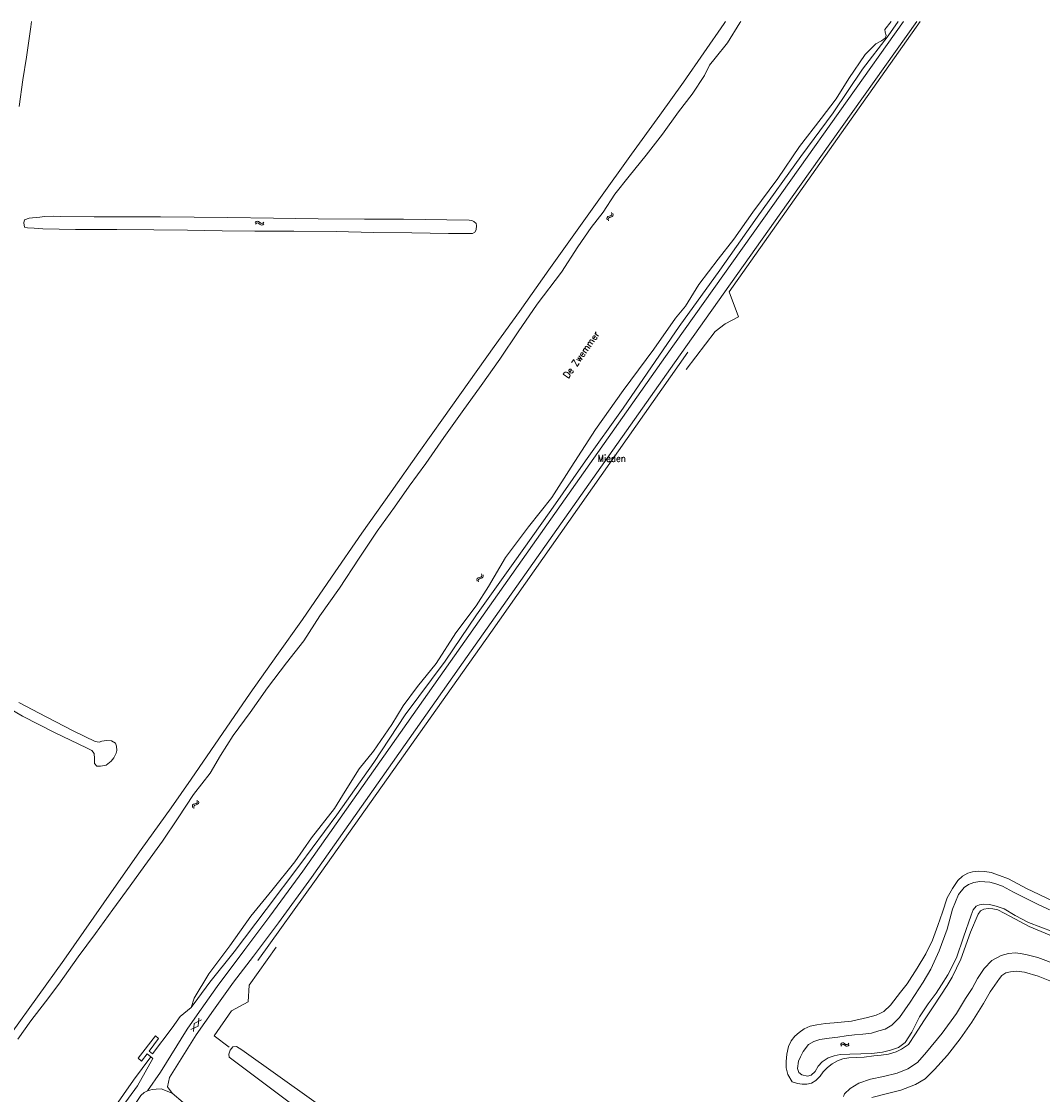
# Model space of a CAD drawing. Header units: metres. Extents: x 189705 to 199106, y 581686 to 588448.
# Tile 551 of 555: x 198279 to 198579, y 588133 to 588448. Entities that reach past the tile are written whole.
import ezdxf

# ---------------------------------------------------------------- set-up
doc = ezdxf.new("R2010")
doc.units = ezdxf.units.M
doc.layers.add('B-WA-OG-GBKN-G', color=7, linetype='Continuous', lineweight=18)
doc.styles.add('Style-STANDARD', font='STANDARD.shx')

msp = doc.modelspace()

# ---------------------------------------------------------------- linework, layer by layer
at = {"layer": 'B-WA-OG-GBKN-G'}
for p, q in [((198450.701, 588390.388), (198450.768, 588390.708)), ((198450.766, 588389.986), (198450.701, 588390.388)), ((198450.768, 588390.708), (198451.029, 588390.925)), ((198451.029, 588390.925), (198451.415, 588391.052)), ((198451.127, 588390.129), (198451.197, 588390.45)), ((198451.197, 588390.45), (198451.447, 588390.658)), ((198451.415, 588391.052), (198451.802, 588391.181)), ((198451.447, 588390.658), (198451.839, 588390.794)), ((198451.802, 588391.181), (198452.057, 588391.39)), ((198451.839, 588390.794), (198452.227, 588390.92)), ((198452.057, 588391.39), (198452.13, 588391.718)), ((198452.13, 588391.718), (198452.066, 588392.122)), ((198452.227, 588390.92), (198452.482, 588391.129)), ((198452.482, 588391.129), (198452.554, 588391.458)), ((198452.554, 588391.458), (198452.489, 588391.862)), ((198347.599, 588389.18), (198347.894, 588389.46)), ((198347.623, 588388.684), (198347.92, 588388.962)), ((198347.894, 588389.46), (198348.197, 588389.585)), ((198347.92, 588388.962), (198348.225, 588389.085)), ((198348.197, 588389.585), (198348.522, 588389.492)), ((198348.225, 588389.085), (198348.538, 588388.996)), ((198348.522, 588389.492), (198348.845, 588389.245)), ((198348.538, 588388.996), (198348.872, 588388.749)), ((198348.845, 588389.245), (198349.171, 588388.997)), ((198348.872, 588388.749), (198349.195, 588388.499)), ((198349.171, 588388.997), (198349.486, 588388.904)), ((198349.195, 588388.499), (198349.51, 588388.406)), ((198349.486, 588388.904), (198349.799, 588389.029)), ((198349.51, 588388.406), (198349.823, 588388.533)), ((198349.799, 588389.029), (198350.096, 588389.31)), ((198349.823, 588388.533), (198350.12, 588388.814)), ((198451.19, 588389.726), (198451.127, 588390.129)), ((198412.584, 588284.408), (198412.658, 588284.727)), ((198412.642, 588284.005), (198412.584, 588284.408)), ((198412.658, 588284.727), (198412.923, 588284.938)), ((198412.923, 588284.938), (198413.311, 588285.058)), ((198413.005, 588284.141), (198413.082, 588284.46)), ((198413.06, 588283.737), (198413.005, 588284.141)), ((198413.082, 588284.46), (198413.336, 588284.664)), ((198413.311, 588285.058), (198413.701, 588285.18)), ((198413.336, 588284.664), (198413.731, 588284.792)), ((198413.701, 588285.18), (198413.96, 588285.383)), ((198413.731, 588284.792), (198414.121, 588284.911)), ((198413.96, 588285.383), (198414.04, 588285.71)), ((198414.04, 588285.71), (198413.983, 588286.115)), ((198414.121, 588284.911), (198414.38, 588285.114)), ((198414.38, 588285.114), (198414.458, 588285.442)), ((198414.458, 588285.442), (198414.401, 588285.847)), ((198329.124, 588217.999), (198329.195, 588218.319)), ((198329.185, 588217.596), (198329.124, 588217.999)), ((198329.195, 588218.319), (198329.458, 588218.532)), ((198329.458, 588218.532), (198329.846, 588218.655)), ((198329.547, 588217.735), (198329.621, 588218.055)), ((198329.605, 588217.332), (198329.547, 588217.735)), ((198329.621, 588218.055), (198329.874, 588218.261)), ((198329.846, 588218.655), (198330.235, 588218.78)), ((198329.874, 588218.261), (198330.267, 588218.392)), ((198330.235, 588218.78), (198330.492, 588218.985)), ((198330.267, 588218.392), (198330.657, 588218.514)), ((198330.492, 588218.985), (198330.569, 588219.313)), ((198330.569, 588219.313), (198330.509, 588219.717)), ((198330.657, 588218.514), (198330.914, 588218.719)), ((198330.914, 588218.719), (198330.989, 588219.048)), ((198330.989, 588219.048), (198330.929, 588219.452)), ((198329.68, 588154.221), (198329.509, 588151.863)), ((198329.68, 588154.221), (198331.81, 588155.251)), ((198331.009, 588155.794), (198330.837, 588153.437)), ((198328.708, 588152.406), (198330.837, 588153.437)), ((198519.258, 588148.091), (198519.522, 588148.401)), ((198519.335, 588147.6), (198519.601, 588147.909)), ((198519.522, 588148.401), (198519.81, 588148.558)), ((198519.601, 588147.909), (198519.891, 588148.063)), ((198519.81, 588148.558), (198520.143, 588148.499)), ((198519.891, 588148.063), (198520.212, 588148.008)), ((198520.143, 588148.499), (198520.491, 588148.288)), ((198520.212, 588148.008), (198520.569, 588147.797)), ((198520.491, 588148.288), (198520.84, 588148.076)), ((198520.84, 588148.076), (198521.164, 588148.017)), ((198521.164, 588148.017), (198521.461, 588148.174)), ((198521.461, 588148.174), (198521.727, 588148.485)), ((198521.538, 588147.683), (198521.804, 588147.994)), ((198520.569, 588147.797), (198520.917, 588147.583)), ((198520.917, 588147.583), (198521.241, 588147.524)), ((198521.241, 588147.524), (198521.538, 588147.683))]:
    msp.add_line(p, q, dxfattribs=at)
at = {"layer": 'B-WA-OG-GBKN-G', "flags": 128}
for points in [[(198278.326, 588423.202), (198279.393, 588431.032), (198280.474, 588437.698), (198281.728, 588446.589), (198281.982, 588448.172)], [(198541.595, 588448.172), (198507.265, 588399.794), (198470.529, 588348.036), (198407.426, 588258.577), (198364.073, 588197.062), (198354.428, 588183.781), (198347.038, 588173.974), (198341.189, 588166.354), (198335.314, 588158.139), (198330.267, 588150.879), (198322.457, 588138.339), (198321.867, 588135.618), (198323.213, 588133.753), (198326.448, 588130.997)], [(198328.796, 588158.94), (198330.75, 588161.529), (198334.275, 588166.3), (198341.359, 588175.196), (198350.827, 588187.667), (198360.683, 588200.779), (198371.463, 588215.412), (198382.345, 588230.77), (198391.599, 588244.774), (198403.283, 588260.475), (198412.472, 588274.091), (198423.245, 588289.145), (198434.25, 588304.749), (198444.454, 588319.316), (198455.479, 588334.72), (198471.941, 588358.703), (198483.839, 588375.179), (198494.823, 588390.741), (198507.566, 588408.526), (198517.075, 588421.395), (198525.669, 588434.2), (198533.245, 588443.978), (198536.175, 588448.172)], [(198537.733, 588448.172), (198504.696, 588401.617), (198467.958, 588349.855), (198404.852, 588260.392), (198361.511, 588198.895), (198351.896, 588185.654), (198344.531, 588175.881), (198336.448, 588165.109)], [(198351.206, 588252.646), (198356.751, 588260.047), (198361.799, 588266.464), (198366.51, 588273.812), (198372.261, 588281.918), (198378.096, 588290.678), (198383.369, 588298.609), (198388.384, 588305.731), (198392.772, 588311.805), (198397.651, 588318.487), (198402.879, 588326.133), (198408.307, 588333.663), (198413.833, 588341.336), (198419.281, 588349.099), (198424.734, 588357.114), (198430.227, 588365.233), (198437.453, 588374.628), (198442.221, 588382.074), (198446.124, 588387.765), (198449.608, 588392.271), (198453.026, 588397.49), (198457.299, 588402.754), (198462.249, 588408.912), (198467, 588415.115), (198471.694, 588421.63), (198475.772, 588426.88), (198479.367, 588432.31), (198480.797, 588435.395), (198482.504, 588437.386), (198486.054, 588441.856), (198489.726, 588447.756), (198489.99, 588448.172)], [(198485.534, 588448.172), (198485.114, 588447.576), (198473.17, 588430.397), (198466.229, 588420.685), (198457.951, 588409.283), (198448.322, 588395.829), (198441.523, 588386.272), (198433.652, 588375.349), (198425.057, 588363.067)], [(198474.021, 588346.056), (198482.506, 588357.235), (198485.455, 588359.486), (198489.292, 588361.524), (198486.612, 588368.824), (198542.603, 588448.172)], [(198534.063, 588448.172), (198532.221, 588445.801), (198532.324, 588445.06)], [(198532.324, 588445.06), (198532.594, 588444.023), (198532.33, 588443.257), (198531.28, 588442.522), (198529.612, 588441.653), (198526.513, 588438.49), (198521.649, 588431.463), (198517.926, 588425.447), (198513.609, 588419.733), (198507.174, 588411.502), (198500.86, 588402.149), (198493.561, 588392.21), (198487.976, 588384.307), (198483.402, 588378.439), (198477.694, 588371.012), (198473.796, 588364.693), (198470.801, 588361.106), (198464.532, 588352.067), (198455.536, 588339.927), (198447.361, 588328.441), (198440.26, 588317.422), (198434.593, 588308.526), (198427.697, 588299.927), (198421.008, 588290.92), (198415.995, 588282.459), (198412.363, 588276.781), (198406.456, 588268.817), (198400.596, 588259.818), (198395.186, 588253.103), (198390.979, 588247.366), (198387.593, 588241.883), (198382.223, 588234.133), (198378.022, 588228.959), (198373.925, 588222.329), (198370.785, 588217.305), (198364.057, 588208.642), (198359.146, 588201.643), (198352.456, 588193.232), (198346.264, 588185.656), (198340.112, 588176.992), (198333.934, 588168.795), (198329.618, 588161.654), (198328.796, 588158.94)], [(198319.779, 588390.86), (198300.284, 588390.888), (198290.474, 588390.938), (198288.468, 588391.052), (198285.796, 588390.94), (198284.347, 588390.777), (198282.283, 588390.574), (198281.261, 588390.451), (198279.87, 588389.958), (198279.664, 588389.051), (198279.846, 588387.855), (198280.765, 588387.655), (198282.693, 588387.527), (198285.236, 588387.296), (198294.858, 588387.098), (198306.939, 588387.102), (198317.848, 588386.996), (198327.716, 588386.959), (198337.836, 588386.794), (198347.503, 588386.608), (198358.923, 588386.612), (198371.302, 588386.513), (198382.269, 588386.296), (198393.463, 588386.19), (198404.244, 588385.986), (198410.52, 588385.959), (198411.303, 588386.005), (198412.001, 588386.336), (198412.35, 588387.093), (198412.465, 588388.336), (198412.361, 588388.912), (198411.701, 588389.532), (198411.092, 588389.81), (198410.342, 588389.913), (198403.793, 588389.997), (198391.085, 588390.167), (198379.606, 588390.183), (198366.018, 588390.261), (198352.948, 588390.463), (198339.502, 588390.645), (198319.779, 588390.86)], [(198425.057, 588363.067), (198417.658, 588352.818), (198410.271, 588342.355), (198402.768, 588331.911), (198395.595, 588321.765), (198387.44, 588310.143), (198378.832, 588298.049), (198369.933, 588285.138), (198361.416, 588272.746), (198353.914, 588262.192), (198346.12, 588251.127), (198336.86, 588237.751), (198328.763, 588225.902), (198322.882, 588217.466), (198314.158, 588205.294), (198306.119, 588193.801), (198291.469, 588172.791), (198275.952, 588151.269)], [(198348.366, 588172.741), (198365.397, 588196.556), (198416.697, 588268.874), (198474.459, 588351.114)], [(198277.975, 588149.576), (198281.749, 588154.957), (198286.027, 588160.57), (198289.963, 588165.757), (198295.663, 588173.805), (198300.691, 588180.623), (198305.842, 588187.629), (198310.876, 588194.576), (198315.173, 588200.597), (198320.382, 588207.746), (198324.951, 588214.544), (198329.468, 588221.406), (198334.321, 588227.694), (198337.423, 588232.828), (198341.092, 588238.739), (198346.133, 588245.434), (198351.206, 588252.646)], [(198271.617, 588248.828), (198279.327, 588244.402), (198288.708, 588239.545), (198298.087, 588235.069), (198299.68, 588234.34), (198300.334, 588233.46), (198300.394, 588231.92), (198300.434, 588230.464), (198301.094, 588229.753), (198302.143, 588229.689), (198303.877, 588230.027), (198305.331, 588231.155), (198306.094, 588232.152), (198306.811, 588233.537), (198306.966, 588234.346)], [(198306.966, 588234.346), (198306.926, 588235.621), (198306.608, 588236.481), (198305.43, 588237.114), (198303.941, 588237.255), (198302.615, 588237.079), (198301.774, 588236.716), (198300.609, 588236.903), (198294.317, 588239.996), (198286.283, 588244.143), (198278.243, 588248.336)], [(198549.143, 588186.883), (198550.573, 588191.037), (198552.068, 588193.846), (198553.627, 588196.165), (198555.019, 588197.446), (198556.578, 588198.361), (198557.956, 588198.747), (198559.753, 588198.908), (198561.628, 588198.786), (198563.412, 588198.47), (198565.892, 588197.652), (198568.475, 588196.627), (198573.763, 588193.812), (198581.474, 588190.172)], [(198584.172, 588185.914), (198577.022, 588189.206), (198570.02, 588192.704), (198566.742, 588194.515), (198564.784, 588195.159), (198563.07, 588195.642), (198561.569, 588195.81), (198560.159, 588195.829), (198558.31, 588195.559), (198556.828, 588194.947), (198555.488, 588194.11), (198553.826, 588192.01), (198552.08, 588187.739), (198550.528, 588181.858), (198548.163, 588175.501), (198545.753, 588170.129), (198543.46, 588166.348), (198539.688, 588160.502)], [(198539.688, 588160.502), (198536.514, 588155.936), (198534.287, 588153.77), (198532.33, 588152.587), (198530.448, 588152.053), (198528.305, 588151.344), (198525.783, 588151.046), (198523.319, 588150.858), (198520.881, 588150.618), (198518.435, 588150.171), (198515.919, 588149.905), (198513.163, 588149.524), (198511.378, 588148.943), (198509.863, 588148.044), (198508.323, 588146.03), (198507.485, 588144.459), (198506.915, 588143.121), (198506.625, 588141.009), (198507.008, 588139.841), (198507.892, 588139.13), (198509.523, 588138.739), (198510.673, 588139.037), (198511.813, 588140.171), (198512.715, 588141.651), (198513.908, 588142.96), (198515.638, 588144.118), (198517.365, 588144.776), (198519.182, 588145.078), (198521.989, 588145.213), (198525.249, 588145.351), (198528.471, 588145.445), (198531.538, 588145.805), (198533.867, 588146.344), (198536.218, 588147.213), (198538.176, 588148.616), (198540.156, 588151.665), (198542.414, 588156.125), (198544.91, 588159.994), (198547.311, 588163.112), (198548.912, 588165.573), (198550.752, 588168.486), (198553.245, 588173.445), (198555.359, 588179.5), (198557.556, 588185.955), (198558.142, 588187.552), (198558.992, 588188.596), (198560.049, 588189.046), (198561.176, 588189.22), (198562.935, 588189.111), (198564.899, 588188.647)], [(198546.592, 588159.415), (198543.717, 588154.984), (198541.274, 588151.205), (198539.145, 588148.073), (198537.161, 588146.722), (198535.563, 588145.868), (198533.324, 588145.258), (198531.157, 588144.925), (198529.056, 588144.703), (198526.197, 588144.355), (198523.882, 588144.211), (198521.73, 588144.144), (198519.972, 588143.875), (198518.375, 588143.287), (198516.841, 588142.426), (198515.461, 588141.312), (198514.204, 588140.055), (198513.245, 588138.731), (198512.007, 588137.461), (198510.752, 588136.696), (198509.357, 588136.399), (198507.996, 588136.386), (198506.629, 588136.588), (198505.109, 588137.14), (198503.798, 588139.24), (198503.335, 588141.174), (198503.28, 588143.112), (198503.485, 588145.211), (198503.977, 588147.49), (198504.77, 588149.158), (198505.852, 588150.487), (198507.161, 588151.614), (198508.631, 588152.657), (198510.333, 588153.419), (198512.299, 588153.85), (198514.834, 588154.2), (198517.389, 588154.394), (198522.473, 588154.944), (198527.158, 588156.002), (198529.701, 588156.618), (198530.975, 588157.253), (198531.975, 588157.714), (198533.929, 588159.603), (198536.826, 588163.373), (198538.796, 588165.89), (198541.753, 588170.406), (198544.318, 588174.67), (198546.199, 588178.638), (198547.797, 588182.96), (198549.143, 588186.883)], [(198594.014, 588174.608), (198583.978, 588178.757), (198574.613, 588182.642), (198569.125, 588185.632), (198565.434, 588187.513), (198563.92, 588187.822), (198562.58, 588187.951), (198561.24, 588187.758), (198560.332, 588187.256), (198559.656, 588186.334), (198557.375, 588181.033), (198554.566, 588173.123), (198551.957, 588167.809), (198550.518, 588165.325), (198546.592, 588159.415)], [(198564.899, 588188.647), (198567.212, 588187.835), (198570.477, 588185.87), (198574.361, 588183.841), (198581.576, 588181.115)], [(198339.925, 588147.294), (198335.57, 588150.629), (198340.576, 588157.919), (198345.488, 588160.556), (198345.789, 588165.418), (198353.698, 588176.583)], [(198583.094, 588171.289), (198577.098, 588173.575), (198573.635, 588174.423), (198571.926, 588174.768), (198570.585, 588174.911), (198568.485, 588174.786), (198566.408, 588174.188), (198563.645, 588172.659), (198561.424, 588170.383), (198559.464, 588167.451), (198557.866, 588164.505), (198555.945, 588161.501), (198553.24, 588157.18), (198549.017, 588151.388)], [(198528.39, 588132.532), (198532.608, 588133.534), (198536.943, 588134.626), (198541.21, 588136.328), (198544.05, 588137.992), (198546.832, 588140.745), (198550.645, 588144.892), (198554.306, 588149.741), (198557.766, 588154.635), (198561.17, 588160.068), (198563.12, 588163.538), (198565.894, 588167.458), (198566.547, 588168.342), (198567.775, 588169.036), (198569.067, 588169.36), (198570.902, 588169.545), (198573.227, 588169.267), (198577.246, 588168.112), (198583.558, 588165.558)], [(198330.536, 588156.756), (198336.448, 588165.109)], [(198317.428, 588145.319), (198323.246, 588152.927), (198325.536, 588156.314), (198328.796, 588158.94)], [(198327.636, 588152.518), (198330.536, 588156.756)], [(198327.636, 588152.518), (198319.826, 588139.978)], [(198549.017, 588151.388), (198544.426, 588145.832), (198541.837, 588142.754), (198539.001, 588140.869), (198535.852, 588139.674), (198531.835, 588138.651), (198528.059, 588137.86), (198524.599, 588136.751), (198522.095, 588135.098), (198520.435, 588133.545), (198520.165, 588132.82)], [(198316.901, 588144.436), (198315.878, 588145.33), (198314.224, 588143.179), (198313.25, 588144.068), (198318.271, 588150.625), (198319.239, 588149.834), (198316.421, 588146.051), (198317.428, 588145.319)], [(198390.409, 588106.516), (198339.933, 588144.381), (198339.83, 588145.209), (198340.189, 588146.436), (198341.013, 588147.4), (198342.039, 588147.504), (198343.687, 588146.488), (198385.903, 588116.403)], [(198218.858, 588000), (198226.826, 588011.607), (198234.472, 588022.419), (198240.211, 588030.823), (198245.012, 588037.886), (198252.451, 588047.487), (198258.072, 588056.172), (198262.77, 588063.316), (198269.641, 588072.032), (198276.756, 588081.243), (198284.032, 588092.487), (198291.276, 588103.013), (198298.839, 588114.226), (198299.116, 588114.691), (198307.78, 588128.74), (198313.086, 588135.927), (198317.489, 588143.923)], [(198316.901, 588144.436), (198311.828, 588137.547), (198305.967, 588129.175), (198300.474, 588119.937), (198298.653, 588116.027), (198298.057, 588114.768), (198294.743, 588111.294), (198288.603, 588104.371), (198283.724, 588096.809), (198276.544, 588086.922)], [(198317.489, 588143.923), (198316.901, 588144.436)], [(198319.826, 588139.978), (198315.961, 588134.507)], [(198219.501, 588000), (198264.186, 588061.84), (198297.5, 588108.187), (198303.203, 588116.657), (198313.998, 588133.091), (198315.018, 588133.977), (198315.961, 588134.507), (198317.31, 588134.883), (198318.556, 588134.979), (198320.006, 588135.049), (198323.213, 588133.753)]]:
    msp.add_lwpolyline(points, dxfattribs=at)

# ---------------------------------------------------------------- texts
at = {"layer": 'B-WA-OG-GBKN-G', "style": 'Style-STANDARD'}
msp.add_text('De Zwemmer', height=2, rotation=54.5622, dxfattribs=at).set_placement((198439.368, 588343.282))
msp.add_text('Mieden', height=2, dxfattribs=at).set_placement((198448, 588319))

doc.saveas('drawing.dxf')
